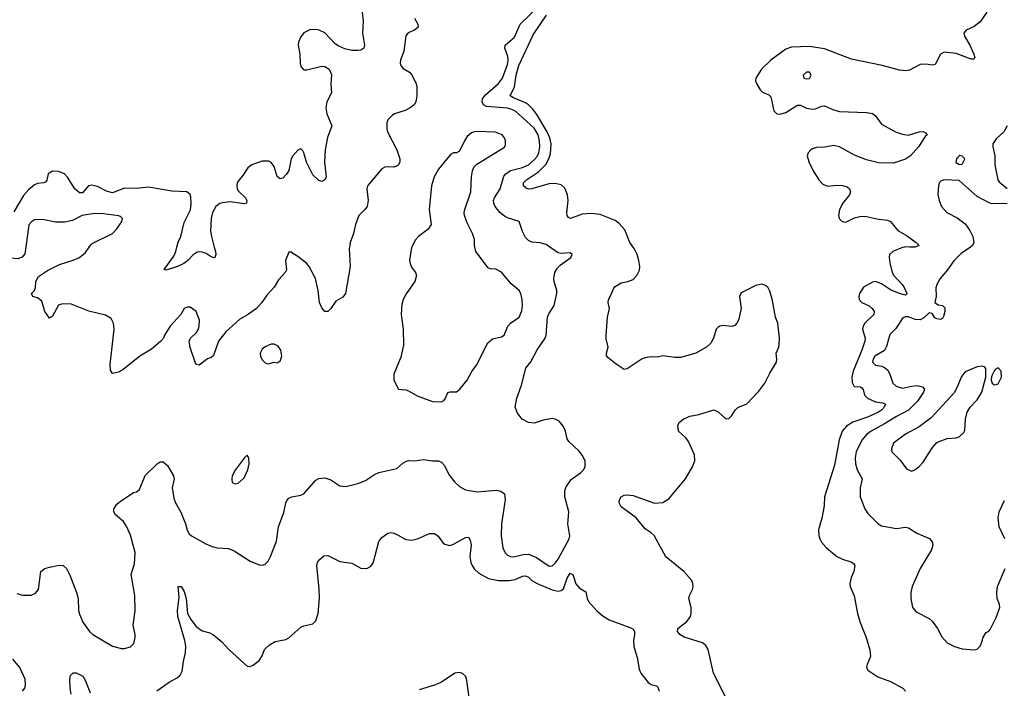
# Model space of a CAD drawing. Header units: inches. Extents: x 2057696 to 2160536, y 827480 to 1016834.
# Tile 370 of 422: x 2111210 to 2117791, y 1007050 to 1011520. Entities that reach past the tile are written whole.
import ezdxf

# ---------------------------------------------------------------- set-up
doc = ezdxf.new("R2010")
doc.units = ezdxf.units.IN
doc.header["$MEASUREMENT"] = 0
doc.layers.add('C1010', color=7, linetype='Continuous')
doc.layers.add('C1011', color=7, linetype='Continuous')

msp = doc.modelspace()

# ---------------------------------------------------------------- linework, layer by layer
at = {"layer": 'C1010', "color": 5}
for points, elevation in [([(2111250.8, 1010000), (2111244.5, 1009955.5), (2111227.3, 1009932.7), (2111198.2, 1009921.8), (2111146.6, 1009926.6), (2110950, 1009990.7), (2110902.6, 1010000)], 340), ([(2111190, 1007684.4), (2111230, 1007672.4), (2111287.7, 1007672.3), (2111314.9, 1007685.1), (2111335.1, 1007710), (2111351.1, 1007830), (2111378.4, 1007850), (2111410, 1007859.2), (2111473, 1007873), (2111501, 1007870), (2111522, 1007850), (2111545.5, 1007805.5), (2111590.3, 1007690), (2111601.1, 1007650), (2111603.8, 1007570), (2111610, 1007544.7), (2111632.5, 1007492.5), (2111676.3, 1007430), (2111698.8, 1007410), (2111830, 1007330.5), (2111890, 1007314.9), (2111910, 1007314.9), (2111950, 1007328), (2111972.3, 1007350), (2111982, 1007390), (2111982, 1007410), (2111969.5, 1007470), (2111983, 1007570), (2111980.5, 1007670), (2111956.2, 1007810), (2111978.4, 1007881.6), (2111982.7, 1007957.3), (2111950, 1008073.2), (2111927.1, 1008130), (2111904.2, 1008164.2), (2111849.6, 1008210), (2111838.4, 1008230), (2111839.5, 1008250), (2111860.1, 1008279.9), (2111880.8, 1008299.2), (2111970, 1008358.8), (2111990, 1008362.8), (2112010, 1008378), (2112047.9, 1008472.1), (2112130, 1008550.7), (2112150, 1008564), (2112170, 1008564), (2112199, 1008539), (2112237.3, 1008470), (2112242, 1008450), (2112228.4, 1008390), (2112240.5, 1008320.5), (2112251.8, 1008290), (2112287.8, 1008227.8), (2112318, 1008150), (2112330, 1008106), (2112343.1, 1008083.1), (2112358.8, 1008070), (2112454.6, 1008014.6), (2112497.3, 1007997.3), (2112530, 1007988.2), (2112605.2, 1007985.2), (2112644.7, 1007970), (2112750, 1007900.5), (2112810, 1007875.5), (2112830, 1007873.4), (2112850, 1007879.1), (2112870, 1007898.8), (2112887, 1007930), (2112926, 1008034), (2112941, 1008130), (2112974.7, 1008225.3), (2112988.4, 1008290), (2112995.4, 1008304.6), (2113010, 1008320.5), (2113030, 1008330.4), (2113090, 1008340.5), (2113110, 1008350.6), (2113190, 1008440.4), (2113210, 1008452.2), (2113250, 1008457.6), (2113290, 1008443.1), (2113350, 1008404.4), (2113390, 1008399.5), (2113470, 1008419.1), (2113521, 1008439), (2113580.7, 1008479.3), (2113610, 1008493.7), (2113730, 1008519.3), (2113770, 1008554.9), (2113790, 1008566.4), (2113810, 1008572.7), (2113850.3, 1008570.3), (2113910, 1008578.7), (2113970, 1008570.2), (2114010, 1008570.3), (2114030, 1008562.4), (2114050, 1008539.1), (2114079.5, 1008479.5), (2114117, 1008430), (2114150, 1008398.7), (2114190, 1008376.5), (2114270, 1008362.6), (2114394.4, 1008374.4), (2114427, 1008367), (2114450.4, 1008350.4), (2114454.9, 1008310), (2114430.3, 1008150), (2114429.1, 1008070), (2114440.3, 1007990), (2114455.1, 1007955.1), (2114470, 1007940.4), (2114490, 1007930.3), (2114510, 1007928.1), (2114575, 1007945), (2114610, 1007947.2), (2114664.9, 1007924.9), (2114750, 1007866), (2114770, 1007868.2), (2114790, 1007886.4), (2114810, 1007914), (2114883.5, 1008050), (2114888, 1008070), (2114873.3, 1008150), (2114881.6, 1008230), (2114853.6, 1008330), (2114853.3, 1008370), (2114863.7, 1008396.3), (2114895.3, 1008444.7), (2114959.3, 1008490), (2114978, 1008510), (2114989.4, 1008530), (2114989.3, 1008570), (2114970, 1008608.7), (2114950, 1008635.3), (2114880.2, 1008700.2), (2114870, 1008718), (2114857.6, 1008770), (2114843.3, 1008803.3), (2114815.6, 1008835.6), (2114790, 1008849.5), (2114770, 1008854), (2114710, 1008842), (2114650, 1008822), (2114610, 1008827), (2114569.3, 1008850), (2114538, 1008890), (2114522.9, 1008930), (2114533.6, 1008990), (2114563.3, 1009076.7), (2114592.8, 1009190), (2114627.4, 1009232.6), (2114668.3, 1009311.7), (2114721.7, 1009390), (2114728.4, 1009410), (2114737.2, 1009530), (2114746.2, 1009553.8), (2114782.5, 1009610), (2114800.3, 1009690), (2114801.5, 1009710), (2114782.6, 1009770), (2114780.5, 1009790), (2114787.3, 1009830), (2114802.6, 1009857.4), (2114822.3, 1009877.7), (2114893.2, 1009930), (2114902, 1009950), (2114890, 1009962), (2114830, 1009956.2), (2114810, 1009960.7), (2114754, 1010000)], 340), ([(2113414.4, 1010000), (2113413.1, 1009990), (2113418, 1009870), (2113388, 1009690), (2113370, 1009665.2), (2113322.5, 1009637.5), (2113290.7, 1009590), (2113270.4, 1009569.6), (2113250, 1009569.3), (2113230, 1009594), (2113214.5, 1009630), (2113204.5, 1009710), (2113187.6, 1009790), (2113144.7, 1009870), (2113129.5, 1009890), (2113070, 1009937.2), (2113036.4, 1009956.4), (2113030, 1009966), (2113010, 1009966), (2112986.8, 1009910), (2112992.4, 1009847.6), (2112984.9, 1009830), (2112939.3, 1009780.7), (2112910, 1009732.3), (2112861, 1009679), (2112828.8, 1009630), (2112793.1, 1009590), (2112733.8, 1009546.2), (2112681.6, 1009518.4), (2112587, 1009433), (2112539.5, 1009370), (2112505.5, 1009274.5), (2112490, 1009261.2), (2112466.4, 1009253.6), (2112410, 1009209.2), (2112390, 1009215.3), (2112382.7, 1009230), (2112350, 1009328), (2112343.7, 1009370), (2112352.3, 1009390), (2112391, 1009429), (2112404.2, 1009450), (2112409.7, 1009470), (2112411.2, 1009510), (2112390, 1009569), (2112350, 1009597.2), (2112330, 1009597.2), (2112310, 1009589), (2112287.3, 1009550), (2112214.8, 1009470), (2112178, 1009410), (2112170.2, 1009389.8), (2112152.3, 1009367.7), (2112090, 1009317.6), (2112014, 1009270), (2111900.5, 1009179.5), (2111870, 1009163.5), (2111830, 1009155.1), (2111816.6, 1009176.6), (2111815.1, 1009215.1), (2111841, 1009450), (2111837.3, 1009490), (2111821.4, 1009521.4), (2111784.5, 1009544.5), (2111671.7, 1009571.7), (2111550, 1009621.3), (2111490, 1009618), (2111469, 1009611), (2111430, 1009537.2), (2111410, 1009525.2), (2111378.4, 1009570), (2111358.4, 1009638.4), (2111330, 1009660.9), (2111298, 1009670), (2111294.6, 1009674.6), (2111289.2, 1009690), (2111308.7, 1009710), (2111315.3, 1009730), (2111318, 1009770), (2111336.4, 1009803.6), (2111396.2, 1009843.8), (2111477.1, 1009882.9), (2111567.9, 1009912.1), (2111610, 1009930.6), (2111650, 1009962.8), (2111674.5, 1010000)], 340), ([(2112510.7, 1010000), (2112518.9, 1009970), (2112521.3, 1009950), (2112514.8, 1009930), (2112510, 1009927), (2112490, 1009934.5), (2112456.3, 1009956.3), (2112430, 1009965.4), (2112410, 1009968.2), (2112395.4, 1009964.6), (2112370, 1009947.8), (2112334, 1009910), (2112307.7, 1009890), (2112264.9, 1009870), (2112190, 1009846), (2112175.3, 1009850), (2112241, 1009939), (2112253.8, 1009970), (2112261, 1010000)], 320), ([(2113832.1, 1010000), (2113830, 1009995.3), (2113823.8, 1009970), (2113815.5, 1009910), (2113819.1, 1009890), (2113830, 1009864.7), (2113856, 1009830), (2113862.8, 1009810), (2113850.8, 1009770), (2113792.8, 1009687.2), (2113773.4, 1009650), (2113764.1, 1009615.9), (2113759.5, 1009550), (2113773.4, 1009450), (2113776.3, 1009343.7), (2113756.7, 1009263.3), (2113710.6, 1009150), (2113710.6, 1009110.6), (2113742, 1009050), (2113790, 1009045.5), (2113810, 1009039.1), (2113866.1, 1009006.1), (2113970, 1008966.7), (2114030, 1008966), (2114045.8, 1008974.2), (2114054.7, 1008985.3), (2114072.3, 1009027.7), (2114087.7, 1009032.3), (2114130, 1009033), (2114152, 1009050), (2114202, 1009110), (2114233.1, 1009166.9), (2114263.7, 1009210), (2114340.1, 1009359.9), (2114370, 1009385.5), (2114430, 1009399.5), (2114448.7, 1009411.3), (2114473.7, 1009470), (2114489.8, 1009490.2), (2114549.5, 1009530), (2114565.6, 1009574.4), (2114571.1, 1009610), (2114569.7, 1009650), (2114559.7, 1009690), (2114549.7, 1009709.7), (2114494.5, 1009754.5), (2114430, 1009832.7), (2114393.1, 1009853.1), (2114354.2, 1009854.2), (2114341.3, 1009861.3), (2114259.5, 1009970), (2114251.9, 1010000)], 360), ([(2115939.8, 1006970), (2115848.4, 1007150), (2115812.2, 1007310), (2115795.8, 1007335.8), (2115773.9, 1007353.9), (2115652.1, 1007392.1), (2115622, 1007410), (2115607.6, 1007430), (2115609.7, 1007450), (2115670, 1007496.8), (2115693.8, 1007530), (2115699.3, 1007550), (2115698.6, 1007590), (2115682.2, 1007650), (2115687.3, 1007670), (2115708.2, 1007710), (2115711.7, 1007728.3), (2115709.9, 1007750), (2115702, 1007770), (2115649.9, 1007830), (2115529.5, 1007929.5), (2115450, 1008070.7), (2115430.3, 1008090.3), (2115390, 1008115), (2115330, 1008190.6), (2115230, 1008262.4), (2115218.1, 1008290), (2115220.2, 1008310), (2115231.2, 1008330), (2115250, 1008341.6), (2115270, 1008343.5), (2115310, 1008338.8), (2115452.2, 1008287.8), (2115510, 1008291.9), (2115550, 1008316), (2115660.2, 1008450), (2115706.8, 1008530), (2115722.2, 1008570), (2115721.4, 1008610), (2115680.5, 1008700.5), (2115663.3, 1008723.3), (2115614.3, 1008770), (2115609.8, 1008810), (2115620.4, 1008830), (2115648.6, 1008851.4), (2115690, 1008868.2), (2115750, 1008880.2), (2115850, 1008912.2), (2115879.3, 1008899.3), (2115930, 1008850.8), (2115950, 1008854), (2115970, 1008873.4), (2115992.8, 1008910), (2116010, 1008927.2), (2116070, 1008952.3), (2116150, 1009036.6), (2116191.8, 1009090), (2116224, 1009156), (2116268.2, 1009230), (2116270.9, 1009250), (2116266.1, 1009290), (2116283.6, 1009330), (2116285.9, 1009350), (2116287.7, 1009390), (2116276.5, 1009490), (2116262.6, 1009530), (2116242.3, 1009642.3), (2116225, 1009705), (2116210, 1009731.2), (2116190, 1009745.1), (2116170, 1009750.9), (2116130, 1009743.5), (2116040.7, 1009699.3), (2116030.3, 1009690), (2116020.9, 1009670), (2116032.3, 1009590), (2116013.8, 1009510), (2116004.4, 1009490), (2115990, 1009475.6), (2115970.2, 1009469.8), (2115910, 1009476.3), (2115890, 1009471.8), (2115877, 1009463), (2115866.4, 1009450), (2115848.5, 1009390), (2115830, 1009357), (2115800.5, 1009330), (2115730, 1009289.7), (2115630, 1009261.3), (2115590, 1009261.6), (2115510, 1009272.3), (2115470, 1009263.7), (2115430, 1009266.6), (2115390, 1009259.5), (2115370, 1009252), (2115270, 1009185.2), (2115250, 1009182), (2115196.5, 1009216.5), (2115140.7, 1009260.7), (2115132.7, 1009272.7), (2115132.3, 1009290), (2115142.7, 1009330), (2115130, 1009386), (2115129.5, 1009409.5), (2115138, 1009530), (2115151.6, 1009590), (2115142.9, 1009630), (2115145.1, 1009650), (2115162.2, 1009677.8), (2115178.4, 1009721.6), (2115190, 1009735.3), (2115230, 1009761.7), (2115275.3, 1009770), (2115310, 1009783.8), (2115336.2, 1009810), (2115353.6, 1009846.4), (2115355.1, 1009870), (2115349.5, 1009910.5), (2115337.3, 1009950), (2115318, 1009990), (2115310.7, 1010000)], 320), ([(2117124.5, 1010000), (2117110, 1009997), (2117046, 1009970), (2117024.9, 1009950), (2117020.9, 1009930), (2117025.2, 1009894.8), (2117041.7, 1009830), (2117052.3, 1009810), (2117109.5, 1009750), (2117122.6, 1009730), (2117140.3, 1009690), (2117137.6, 1009682.4), (2117130, 1009678.9), (2117090, 1009688.7), (2117030, 1009714.8), (2116970, 1009753), (2116930, 1009769.1), (2116910, 1009765.8), (2116850, 1009732.7), (2116823.2, 1009690), (2116818.2, 1009670), (2116821, 1009650), (2116839, 1009630), (2116887.3, 1009607.3), (2116907.4, 1009590), (2116920.8, 1009570), (2116920.2, 1009550), (2116859.5, 1009490), (2116847.2, 1009470), (2116843.4, 1009450), (2116861.5, 1009390), (2116858.2, 1009370), (2116839.5, 1009310), (2116780.5, 1009170), (2116771.2, 1009130), (2116774.5, 1009094.5), (2116788.5, 1009068.5), (2116830, 1009065.2), (2116839.6, 1009059.7), (2116847.7, 1009047.7), (2116856, 1009010), (2116876.1, 1008990), (2116930, 1008965.5), (2116978.1, 1008958.1), (2116997, 1008950), (2116988.2, 1008930), (2116970.9, 1008910), (2116950, 1008896.6), (2116876.7, 1008863.3), (2116779.7, 1008830), (2116737, 1008803), (2116708.4, 1008770), (2116688.2, 1008711.8), (2116657.3, 1008542.7), (2116589.2, 1008330), (2116587.7, 1008270), (2116572.8, 1008187.2), (2116550.4, 1008110), (2116552.5, 1008072.5), (2116559.3, 1008050), (2116570, 1008026.8), (2116602.8, 1007990), (2116671.8, 1007931.8), (2116710, 1007912.4), (2116772.1, 1007892.1), (2116784.1, 1007884.1), (2116793.4, 1007870), (2116786.4, 1007830), (2116768.2, 1007790), (2116759.1, 1007750), (2116762, 1007730), (2116788.5, 1007668.5), (2116810.4, 1007550), (2116827, 1007490), (2116867.4, 1007390), (2116892.5, 1007307.5), (2116897.3, 1007262.7), (2116874, 1007210), (2116870.9, 1007190.9), (2116878.8, 1007170), (2116945.8, 1007125.8), (2117030, 1007095.5), (2117112.7, 1007050), (2117131.8, 1007030)], 320), ([(2117565, 1010000), (2117503.2, 1009956.8), (2117453.2, 1009906.8), (2117412.4, 1009847.6), (2117362, 1009790), (2117339.5, 1009750), (2117332.6, 1009727.4), (2117335.2, 1009670), (2117327.5, 1009630), (2117350, 1009613.8), (2117379.1, 1009610), (2117393.6, 1009593.6), (2117393.4, 1009570), (2117385.5, 1009534.5), (2117377.5, 1009522.5), (2117364.2, 1009515.8), (2117339.4, 1009519.4), (2117327.5, 1009527.5), (2117310, 1009555.3), (2117290, 1009560.3), (2117254.2, 1009525.8), (2117230, 1009513.3), (2117195.7, 1009515.7), (2117150, 1009534), (2117130, 1009534.2), (2117113.2, 1009526.8), (2117065.3, 1009454.7), (2117025.9, 1009414.1), (2117004.4, 1009335.6), (2116991.1, 1009308.9), (2116925.7, 1009270), (2116914.9, 1009250), (2116910.7, 1009230), (2116930, 1009210.7), (2116970, 1009203.7), (2116990, 1009195.3), (2117010, 1009178.7), (2117027.1, 1009150), (2117046.3, 1009090), (2117068.7, 1009070), (2117110, 1009055.4), (2117170, 1009070.8), (2117210, 1009074), (2117244.4, 1009064.4), (2117256.9, 1009050), (2117252, 1009030), (2117210.1, 1008970), (2117151.1, 1008908.9), (2117070, 1008868), (2116990, 1008817.2), (2116902, 1008770), (2116870, 1008746), (2116840.6, 1008710), (2116816, 1008664), (2116802.1, 1008630), (2116794.4, 1008590), (2116797.1, 1008550), (2116807.6, 1008510), (2116842.3, 1008450), (2116827.7, 1008390), (2116827.6, 1008330), (2116859.5, 1008250), (2116879, 1008219), (2116948, 1008150), (2116970, 1008136), (2117070, 1008119.3), (2117130, 1008126.8), (2117150, 1008123.5), (2117206.1, 1008086.1), (2117291.7, 1008051.7), (2117308.2, 1008030), (2117312.8, 1008007.2), (2117304.7, 1007975.3), (2117228.8, 1007851.2), (2117175.3, 1007730), (2117166.4, 1007690), (2117165.5, 1007650), (2117177.3, 1007590), (2117201.7, 1007561.7), (2117290, 1007515.5), (2117310, 1007499.1), (2117343.8, 1007450), (2117374, 1007394), (2117410, 1007354), (2117458, 1007330), (2117510, 1007313), (2117590, 1007306.8), (2117610, 1007311), (2117629.4, 1007330.6), (2117642, 1007358), (2117650, 1007392), (2117670, 1007422), (2117688.4, 1007431.6), (2117696.4, 1007443.6), (2117736.5, 1007523.5), (2117762, 1007590), (2117759, 1007610), (2117742.7, 1007650), (2117740.9, 1007690), (2117745.1, 1007730), (2117797, 1007850)], 340), ([(2117193.2, 1010000), (2117190, 1009998.9), (2117160.7, 1010000)], 320), ([(2117795.1, 1008050), (2117756, 1008130), (2117749.5, 1008190), (2117757, 1008230), (2117793.8, 1008306.2)], 340), ([(2112126.5, 1007033.5), (2112210, 1007090.3), (2112273.3, 1007126.7), (2112283.3, 1007136.7), (2112296.6, 1007163.4), (2112304.2, 1007230), (2112318.4, 1007290), (2112319.8, 1007330), (2112314.8, 1007370), (2112267.2, 1007530), (2112265.3, 1007570), (2112276.9, 1007656.9), (2112270, 1007730.7), (2112290, 1007730.5), (2112310, 1007696), (2112323.1, 1007650), (2112332.2, 1007550), (2112353.6, 1007510), (2112390, 1007463.7), (2112430, 1007434), (2112481, 1007421), (2112506.3, 1007406.3), (2112561.1, 1007361.1), (2112610, 1007306), (2112730, 1007198), (2112750, 1007196), (2112770, 1007204), (2112810, 1007234.8), (2112830, 1007266), (2112846.6, 1007310), (2112879.3, 1007340.7), (2112918, 1007362), (2112990, 1007375.5), (2113010, 1007388), (2113090, 1007457.6), (2113110, 1007466.7), (2113170, 1007480.4), (2113190, 1007500.7), (2113205.4, 1007550), (2113213.9, 1007653.9), (2113212.9, 1007712.9), (2113196.9, 1007870), (2113200.5, 1007890), (2113210, 1007907.3), (2113243.6, 1007936.4), (2113270, 1007938), (2113350, 1007898.4), (2113430, 1007887), (2113490, 1007853.7), (2113530, 1007850.4), (2113556, 1007864), (2113573, 1007887), (2113609.7, 1008030.3), (2113630, 1008057.1), (2113670, 1008086.4), (2113690, 1008090.4), (2113710, 1008086.7), (2113736.3, 1008076.3), (2113790, 1008044.4), (2113830, 1008039.3), (2113870, 1008048.2), (2113950, 1008084.9), (2113983.8, 1008083.8), (2114006.9, 1008066.9), (2114040.4, 1008020.4), (2114052.7, 1008012.7), (2114085.5, 1008005.5), (2114110, 1008012.4), (2114190, 1008058.7), (2114210, 1008060.5), (2114221.1, 1008041.1), (2114227.9, 1008010), (2114219, 1007930), (2114226, 1007890), (2114235.2, 1007870), (2114248.6, 1007848.6), (2114279.3, 1007819.3), (2114343.5, 1007783.6), (2114410, 1007770.1), (2114482, 1007770), (2114522.3, 1007777.7), (2114570, 1007799), (2114590, 1007802.7), (2114610, 1007792), (2114632.9, 1007770), (2114669.7, 1007749.7), (2114770, 1007708.8), (2114810, 1007700.3), (2114830, 1007703.6), (2114844.1, 1007715.9), (2114870, 1007785.3), (2114890, 1007819.5), (2114904.9, 1007810), (2114910, 1007804.9), (2114927.6, 1007747.6), (2114950, 1007722.3), (2114994.6, 1007694.6), (2115003.6, 1007650), (2115012.4, 1007630), (2115067.2, 1007567.2), (2115110, 1007531.8), (2115150, 1007507.7), (2115294.6, 1007454.6), (2115310, 1007445.3), (2115318.8, 1007430), (2115320.2, 1007410), (2115312.5, 1007367.5), (2115314.6, 1007330), (2115336.5, 1007256.5), (2115350, 1007177.6), (2115361.1, 1007150), (2115410, 1007089.5), (2115430, 1007076.2), (2115466.4, 1007066.4), (2115476.6, 1007056.6), (2115483.6, 1007030)], 320), ([(2111229.3, 1007030.7), (2111244, 1007050), (2111249.2, 1007070.8), (2111246.6, 1007110), (2111211.6, 1007190), (2111164.9, 1007244.9)], 340), ([(2111554.8, 1007010), (2111547.4, 1007050), (2111544.8, 1007110), (2111550, 1007134.8), (2111567.5, 1007152.5), (2111587.2, 1007152.8), (2111632.2, 1007130), (2111650, 1007100.7), (2111680.5, 1007020.5)], 320), ([(2114214.9, 1006990), (2114195.5, 1007115.5), (2114189.7, 1007130), (2114170, 1007149.7), (2114150, 1007156.4), (2114119.3, 1007150), (2114028.7, 1007091.3), (2113990, 1007072.3), (2113880.5, 1007039.5)], 320)]:
    msp.add_lwpolyline(points, dxfattribs=dict(at, elevation=elevation))
at = {"layer": 'C1010', "color": 5, "elevation": 360}
for points in [[(2112890, 1009351.6), (2112850, 1009333.3), (2112830, 1009316.2), (2112817, 1009290), (2112819.5, 1009270), (2112830, 1009244.9), (2112850, 1009226.8), (2112870, 1009218.8), (2112910, 1009231), (2112930, 1009226.8), (2112950, 1009238), (2112961.2, 1009270), (2112956.2, 1009310), (2112937.7, 1009337.7), (2112911.4, 1009351.4)], [(2117643.7, 1009203.7), (2117610, 1009198.7), (2117530, 1009165.6), (2117505.4, 1009134.6), (2117476.7, 1009063.3), (2117455.3, 1009024.7), (2117301.5, 1008858.5), (2117222.6, 1008797.4), (2117130, 1008749.8), (2117051.5, 1008688.5), (2117036.4, 1008650), (2117040.5, 1008630), (2117095.6, 1008575.6), (2117137.3, 1008517.3), (2117170, 1008502.4), (2117190, 1008508.2), (2117220.9, 1008530), (2117250, 1008562), (2117306.7, 1008653.3), (2117338, 1008690), (2117350, 1008698.4), (2117410, 1008719.3), (2117470, 1008723.8), (2117488.7, 1008730), (2117520.1, 1008759.9), (2117527, 1008773), (2117532, 1008850), (2117543.3, 1008896.7), (2117562.7, 1008930), (2117610, 1008979.1), (2117640.5, 1009030), (2117668.2, 1009130), (2117667.2, 1009187.2), (2117658, 1009198)], [(2117750, 1009192.7), (2117730, 1009182), (2117725.5, 1009174.5), (2117706, 1009134), (2117703, 1009110), (2117710.8, 1009090), (2117721.7, 1009081.7), (2117730, 1009078), (2117750, 1009086), (2117772.3, 1009130), (2117769.3, 1009169.3)], [(2112730, 1008608), (2112710, 1008588), (2112650, 1008508.7), (2112630.8, 1008470), (2112627.1, 1008447.1), (2112630, 1008424.7), (2112650, 1008416), (2112670, 1008420.7), (2112710, 1008456), (2112736, 1008510), (2112744, 1008550), (2112742, 1008590)]]:
    msp.add_lwpolyline(points, close=True, dxfattribs=at)
at = {"layer": 'C1011', "color": 5}
for points, elevation in [([(2113494.9, 1011610), (2113505.2, 1011510), (2113502.3, 1011430), (2113513.7, 1011350), (2113510.4, 1011330), (2113490, 1011315.8), (2113470, 1011313.3), (2113430, 1011314.5), (2113384.1, 1011324.1), (2113342.6, 1011342.6), (2113319.2, 1011359.2), (2113250, 1011431.1), (2113212.3, 1011450), (2113190, 1011454.4), (2113148.3, 1011451.7), (2113110, 1011431.6), (2113090, 1011406), (2113074, 1011370), (2113072, 1011350), (2113082.3, 1011290), (2113084.9, 1011230), (2113090, 1011207.7), (2113103.8, 1011190), (2113110, 1011185.3), (2113130, 1011184.6), (2113230, 1011208.8), (2113250, 1011206.7), (2113279.3, 1011190), (2113294.1, 1011154.1), (2113290.4, 1011090), (2113294.3, 1011030), (2113262.7, 1010970), (2113255.5, 1010930), (2113263.5, 1010890), (2113296.9, 1010810), (2113268, 1010732), (2113251, 1010650), (2113248.2, 1010568.2), (2113257.6, 1010470), (2113250.3, 1010449.7), (2113230, 1010437), (2113210, 1010444.2), (2113170, 1010483.5), (2113128.1, 1010568.1), (2113109.8, 1010629.8), (2113103.5, 1010643.5), (2113090, 1010656.3), (2113070, 1010648.6), (2113035, 1010610), (2113024.5, 1010590), (2113008.3, 1010511.7), (2112993.4, 1010486.6), (2112970, 1010460.7), (2112950, 1010456.5), (2112930.5, 1010470.5), (2112910, 1010538.7), (2112890, 1010565), (2112874.3, 1010574.3), (2112830, 1010574.6), (2112762.4, 1010550), (2112734.6, 1010530), (2112701.9, 1010478.1), (2112676.5, 1010450), (2112664.5, 1010430), (2112661, 1010410), (2112663.8, 1010390), (2112672.8, 1010372.8), (2112719.3, 1010330), (2112729.1, 1010310), (2112725.7, 1010294.3), (2112710, 1010288.2), (2112617.5, 1010302.5), (2112564.7, 1010295.3), (2112548.8, 1010290), (2112521.8, 1010270), (2112499.8, 1010230), (2112490.2, 1010190), (2112486.4, 1010106.4), (2112491.5, 1010070), (2112510.7, 1010000)], 320), ([(2114754, 1010000), (2114730, 1010016.9), (2114690, 1010028.4), (2114632.3, 1010032.3), (2114610, 1010043.6), (2114590, 1010064.5), (2114570, 1010103.7), (2114549.7, 1010169.7), (2114470, 1010194.6), (2114450, 1010206.3), (2114419.3, 1010230), (2114387.1, 1010270), (2114378.5, 1010290), (2114377.2, 1010310), (2114384.4, 1010330), (2114422.6, 1010390), (2114445.9, 1010474.1), (2114459, 1010490), (2114490, 1010512.5), (2114570, 1010530.6), (2114610, 1010550.6), (2114650, 1010582.1), (2114670, 1010605.7), (2114680.9, 1010630), (2114687.7, 1010670), (2114685.4, 1010710), (2114675.5, 1010750), (2114650, 1010794.6), (2114525.9, 1010905.9), (2114499.6, 1010919.6), (2114470, 1010928.2), (2114330, 1010939.6), (2114309.8, 1010950), (2114302.3, 1010970), (2114303.9, 1010990), (2114323, 1011017), (2114410, 1011093.2), (2114437.2, 1011130), (2114470, 1011221.1), (2114475.4, 1011250), (2114473, 1011273), (2114452.2, 1011330), (2114454.8, 1011350), (2114516.9, 1011403.1), (2114555.4, 1011490), (2114679.6, 1011610)], 340), ([(2117674.9, 1011570), (2117630, 1011506.3), (2117590, 1011473.5), (2117537.3, 1011450), (2117521.6, 1011430), (2117525.3, 1011410), (2117561.3, 1011350), (2117588.8, 1011290), (2117594.6, 1011265.4), (2117584.9, 1011255.1), (2117570, 1011255.8), (2117470, 1011294.6), (2117390, 1011301.7), (2117365.3, 1011290), (2117330, 1011220.9), (2117310, 1011216.9), (2117270, 1011223.5), (2117230, 1011219.7), (2117157.2, 1011182.8), (2117130, 1011178.3), (2117090, 1011183.1), (2116974.7, 1011214.7), (2116770, 1011256), (2116590, 1011326.1), (2116490, 1011339.9), (2116370, 1011335.5), (2116330, 1011323.4), (2116230.6, 1011250), (2116168.8, 1011190), (2116130.9, 1011130), (2116128.8, 1011110), (2116134.2, 1011094.2), (2116159.7, 1011050), (2116176, 1011036), (2116217, 1011017), (2116230, 1011003.7), (2116251.5, 1010911.5), (2116271, 1010891), (2116290, 1010887.8), (2116330, 1010898.9), (2116410, 1010947.5), (2116430, 1010948), (2116470, 1010928.1), (2116510, 1010921.5), (2116530, 1010924.4), (2116570, 1010942.6), (2116590, 1010945), (2116650, 1010917.4), (2116690, 1010905.7), (2116870, 1010900.2), (2116910, 1010893.1), (2116930, 1010877.1), (2116970, 1010821.3), (2117064, 1010770), (2117110, 1010753.7), (2117150, 1010747.4), (2117222, 1010770), (2117250, 1010772), (2117264.5, 1010764.5), (2117274.8, 1010750), (2117261.7, 1010738.3), (2117218.4, 1010670), (2117164.4, 1010610), (2117130, 1010586.9), (2117050, 1010561.1), (2116950, 1010564), (2116870, 1010584), (2116790, 1010615.1), (2116690, 1010669.8), (2116650, 1010678.7), (2116591.7, 1010668.3), (2116535.1, 1010664.9), (2116510, 1010656.8), (2116497.6, 1010650), (2116479.5, 1010630), (2116474.6, 1010610), (2116485.2, 1010570), (2116514, 1010510), (2116551.7, 1010450), (2116579.3, 1010419.3), (2116610, 1010406.4), (2116670, 1010412.7), (2116710.9, 1010410.9), (2116741.7, 1010401.7), (2116756.9, 1010390), (2116762.4, 1010370), (2116757.3, 1010350), (2116709, 1010290), (2116688.8, 1010248.8), (2116683.1, 1010210), (2116687.4, 1010190), (2116707.7, 1010170), (2116730, 1010166.7), (2116742, 1010170), (2116790, 1010194.9), (2116833.9, 1010206.1), (2116870, 1010204.9), (2116950, 1010185.3), (2117010, 1010180.2), (2117030.2, 1010170.2), (2117078.7, 1010110), (2117137.1, 1010077.1), (2117203, 1010030), (2117222.8, 1010010), (2117193.2, 1010000)], 320), ([(2113849, 1011530), (2113870.3, 1011490), (2113873, 1011470), (2113849.1, 1011450.9), (2113806.9, 1011433.1), (2113790, 1011412.7), (2113778.4, 1011310), (2113754.9, 1011250), (2113753, 1011230), (2113759.1, 1011210), (2113773.8, 1011193.8), (2113814.8, 1011170), (2113832.2, 1011152.2), (2113859.1, 1011090), (2113864.9, 1011070), (2113864.9, 1011010), (2113858.8, 1010970), (2113846, 1010950), (2113821, 1010930), (2113786.9, 1010913.1), (2113716, 1010890), (2113699.9, 1010880.1), (2113670.6, 1010850), (2113663, 1010830), (2113663, 1010790), (2113668, 1010770), (2113730.4, 1010650), (2113750.4, 1010590), (2113750, 1010568.7), (2113742, 1010550), (2113730, 1010539.5), (2113710, 1010534), (2113670, 1010536.9), (2113650, 1010533.3), (2113630, 1010522), (2113534.4, 1010410), (2113530.4, 1010390), (2113539.5, 1010310), (2113532.2, 1010270), (2113518, 1010250), (2113476.4, 1010210), (2113454.4, 1010150), (2113441.3, 1010090), (2113418.3, 1010030), (2113414.4, 1010000)], 340), ([(2115310.7, 1010000), (2115288.8, 1010030), (2115254.2, 1010114.2), (2115217.9, 1010157.9), (2115190, 1010177.6), (2115090, 1010216.5), (2115030, 1010223.2), (2114970, 1010219.3), (2114891.7, 1010191.7), (2114878, 1010198), (2114869.8, 1010209.8), (2114867.8, 1010227.8), (2114876.2, 1010310), (2114871.6, 1010350), (2114853.7, 1010393.7), (2114830, 1010415.5), (2114790, 1010425), (2114750, 1010422.6), (2114630, 1010388.1), (2114610, 1010387.1), (2114594.5, 1010394.5), (2114578.7, 1010410), (2114578.4, 1010430), (2114597.2, 1010450), (2114677.9, 1010502.1), (2114727.4, 1010552.6), (2114746.9, 1010590), (2114757.1, 1010622.9), (2114762.3, 1010690), (2114752.7, 1010730), (2114736.3, 1010770), (2114666.7, 1010886.7), (2114640.8, 1010920.8), (2114610.9, 1010950.9), (2114590, 1010964.9), (2114510, 1010996.8), (2114487.4, 1011010), (2114518.5, 1011070), (2114528.9, 1011150), (2114546.3, 1011213.7), (2114641.7, 1011418.3), (2114732.2, 1011550)], 320), ([(2114251.9, 1010000), (2114249.4, 1010010), (2114249.5, 1010050), (2114237.6, 1010090), (2114200.9, 1010160.9), (2114183.1, 1010210), (2114180.4, 1010230), (2114184.4, 1010250), (2114225.4, 1010370), (2114229.8, 1010470.2), (2114236.3, 1010510), (2114245.9, 1010534.1), (2114266, 1010554), (2114450, 1010668.2), (2114457.2, 1010682.8), (2114456.2, 1010710), (2114449.6, 1010730), (2114435.6, 1010750), (2114390, 1010767.7), (2114268.2, 1010771.8), (2114249.1, 1010770.9), (2114230, 1010762.9), (2114201.7, 1010738.3), (2114185.1, 1010714.9), (2114150, 1010642), (2114130, 1010628.7), (2114110, 1010628.7), (2114090, 1010619), (2114010, 1010520.7), (2113980.3, 1010470), (2113962.6, 1010410), (2113946.4, 1010250), (2113960.7, 1010150), (2113941.1, 1010118.9), (2113876, 1010070), (2113853.2, 1010046.8), (2113832.1, 1010000)], 360), ([(2117810.5, 1010810), (2117787.3, 1010770), (2117737.3, 1010722.7), (2117714.8, 1010690), (2117714, 1010670), (2117727.7, 1010610), (2117728, 1010550), (2117747.3, 1010450), (2117756.8, 1010436.8), (2117810, 1010391)], 340), ([(2112261, 1010000), (2112268.5, 1010031.5), (2112286.4, 1010070), (2112310, 1010164.9), (2112351.7, 1010248.3), (2112356.7, 1010290), (2112355, 1010335), (2112350, 1010351.5), (2112328.3, 1010368.3), (2112227.4, 1010372.6), (2112070, 1010400.7), (2111990, 1010392.4), (2111910, 1010394.5), (2111830, 1010362.8), (2111790, 1010372.4), (2111730, 1010404.3), (2111690, 1010413.1), (2111670, 1010408.6), (2111630, 1010362.9), (2111610, 1010363.4), (2111579, 1010390), (2111530, 1010467.7), (2111510, 1010489.8), (2111470, 1010506), (2111430, 1010507.4), (2111401.1, 1010490), (2111391.9, 1010448.1), (2111384.4, 1010435.6), (2111371.1, 1010428.9), (2111330, 1010424.8), (2111310, 1010416.1), (2111270, 1010382.8), (2111235.5, 1010344.5), (2111170, 1010236.4)], 320), ([(2117811.3, 1010290), (2117710.4, 1010289.6), (2117690, 1010294.5), (2117610, 1010338), (2117490, 1010444), (2117390, 1010449.5), (2117370, 1010442), (2117356.3, 1010430), (2117350.7, 1010410), (2117348, 1010352), (2117356.4, 1010310), (2117370.6, 1010270), (2117407.7, 1010230), (2117476.3, 1010196.3), (2117530, 1010155.5), (2117560.3, 1010110), (2117580.3, 1010070), (2117588.4, 1010030), (2117579.3, 1010010), (2117565, 1010000)], 340), ([(2111674.5, 1010000), (2111684.7, 1010015.3), (2111695.3, 1010024.7), (2111830, 1010090.8), (2111858.9, 1010121.1), (2111892.3, 1010170), (2111897.2, 1010190), (2111883.7, 1010203.7), (2111869.4, 1010209.4), (2111770, 1010221.6), (2111710, 1010223.6), (2111628.2, 1010211.8), (2111562.6, 1010177.4), (2111512.7, 1010167.2), (2111450, 1010165.4), (2111363.3, 1010183.3), (2111310, 1010181.6), (2111290, 1010169.5), (2111271.7, 1010148.3), (2111250.8, 1010000)], 340), ([(2117160.7, 1010000), (2117130, 1010001.1), (2117124.5, 1010000)], 320)]:
    msp.add_lwpolyline(points, dxfattribs=dict(at, elevation=elevation))
at = {"layer": 'C1011', "color": 5, "elevation": 340}
for points in [[(2116490, 1011168.7), (2116470, 1011168.7), (2116447.3, 1011150), (2116452, 1011130), (2116470, 1011124), (2116490, 1011127.7), (2116501.2, 1011150)], [(2117490, 1010611.6), (2117482.5, 1010597.5), (2117471.3, 1010590), (2117467.1, 1010567.1), (2117490, 1010552), (2117510, 1010554), (2117528, 1010590), (2117510, 1010608)]]:
    msp.add_lwpolyline(points, close=True, dxfattribs=at)

doc.saveas('drawing.dxf')
